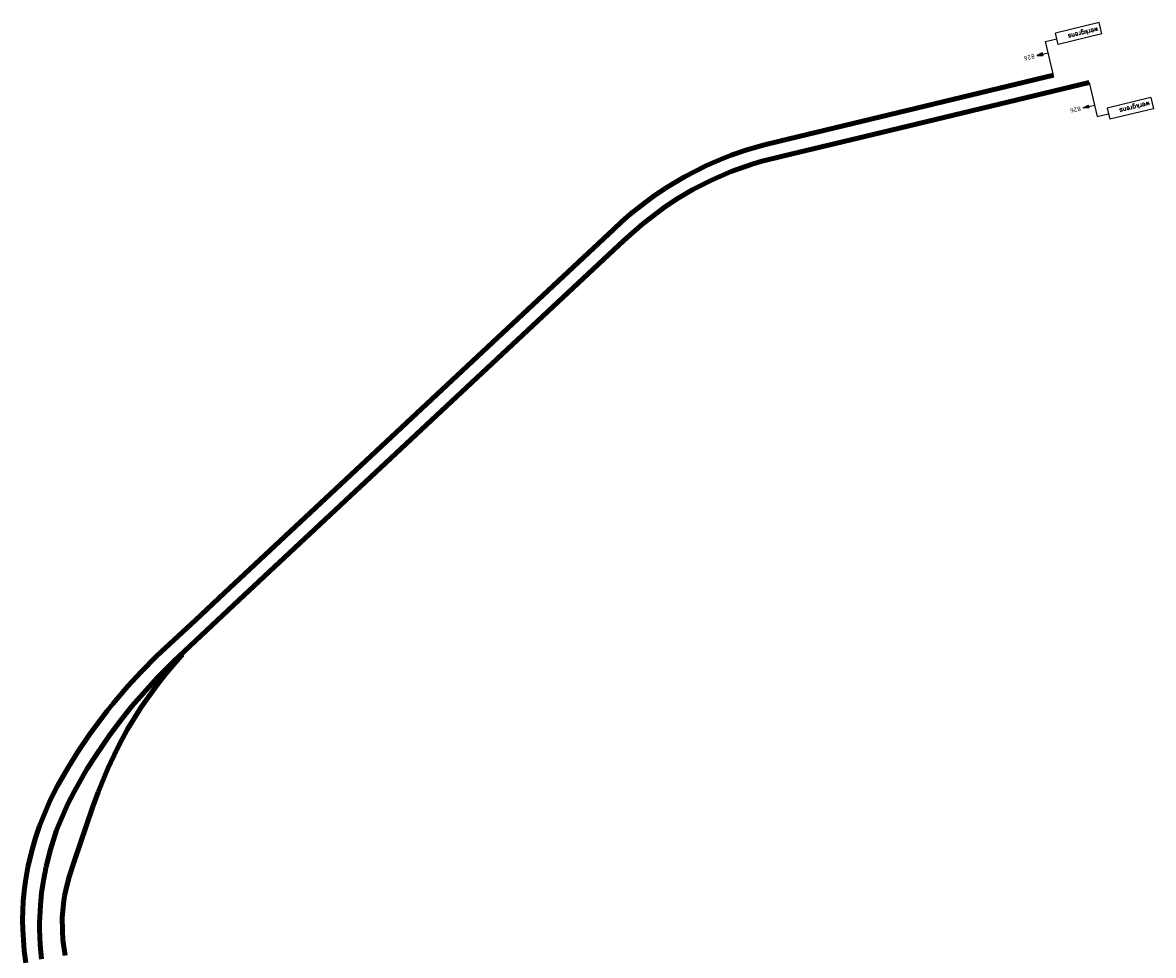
# Model space of a CAD drawing. Header units: millimetres. Extents: x 96940 to 101272, y 432237 to 434659.
# Tile 391 of 398: x 98551 to 98795, y 433844 to 434045. Entities that reach past the tile are written whole.
import ezdxf
from ezdxf.enums import TextEntityAlignment as Align

# ---------------------------------------------------------------- set-up
doc = ezdxf.new("R2010")
doc.units = ezdxf.units.MM
for name, color, linetype in [('R_BN_T_N_Constructiecode_826', 94, 'Continuous'), ('R_BN_T_N_Constructiecode_827', 8, 'Continuous'), ('R_BN_T_N_Constructiecode_828', 11, 'Continuous'), ('R_BN_T_N_Constructiecodes', 7, 'Continuous')]:
    doc.layers.add(name, color=color, linetype=linetype)
doc.styles.add('ISO', font='iso.shx')
doc.styles.get("Standard").update_dxf_attribs({"font": 'romans.shx'})

# ---------------------------------------------------------------- blocks, each defined once
blk = doc.blocks.new('WG_LINKS_BVN')
blk.add_hatch(color=1).paths.add_polyline_path([(1.25, 5.31), (1.25, 5), (1.25, 4.69), (2.5, 5)])
blk.add_hatch(color=1).paths.add_polyline_path([(1.25, 5.31), (1.25, 5), (1.25, 4.69), (2.5, 5)])
blk.add_hatch(color=1).paths.add_polyline_path([(1.25, 5.31), (1.25, 5), (1.25, 4.69), (2.5, 5)])
blk.add_hatch(color=1).paths.add_polyline_path([(1.25, 5.31), (1.25, 5), (1.25, 4.69), (2.5, 5)])
for p, q in [((-12.17, 8.75), (-2.5, 8.75)), ((-12.17, 6.25), (-12.17, 8.75)), ((-2.5, 6.25), (-2.5, 8.75)), ((0, 7.5), (-2.5, 7.5)), ((0, 7.5), (-2.5, 7.5)), ((0, 7.5), (-2.5, 7.5)), ((0, 7.5), (-2.5, 7.5)), ((0, 0), (0, 7.5)), ((0, 0), (0, 7.5)), ((0, 0), (0, 7.5)), ((0, 0), (0, 7.5)), ((-12.17, 6.25), (-2.5, 6.25)), ((1.25, 5), (0, 5)), ((1.25, 5), (0, 5)), ((1.25, 5), (0, 5)), ((1.25, 5), (0, 5)), ((1.25, 5.31), (1.25, 5)), ((1.25, 5.31), (1.25, 5)), ((1.25, 5.31), (1.25, 5)), ((1.25, 5.31), (1.25, 5)), ((1.25, 5.31), (2.5, 5)), ((1.25, 5.31), (2.5, 5)), ((1.25, 5.31), (2.5, 5)), ((1.25, 5.31), (2.5, 5)), ((2.5, 5), (1.25, 4.69)), ((2.5, 5), (1.25, 4.69)), ((2.5, 5), (1.25, 4.69)), ((2.5, 5), (1.25, 4.69)), ((1.25, 5), (1.25, 4.69)), ((1.25, 5), (1.25, 4.69)), ((1.25, 5), (1.25, 4.69)), ((1.25, 5), (1.25, 4.69))]:
    blk.add_line(p, q)
at = {"color": 1}
blk.add_text('werkgrens', height=1, dxfattribs=at).set_placement((-11.67, 7.5), align=Align.MIDDLE_LEFT)
at = {"style": 'ISO'}
blk.add_attdef('CONSTR.CODE', text='', height=1, dxfattribs=at).set_placement((3, 5), align=Align.MIDDLE_LEFT)
blk = doc.blocks.new('WG_LINKS_OND')
blk.add_hatch(color=1).paths.add_polyline_path([(1.25, -8.43), (1.25, -8.12), (1.25, -7.81), (2.5, -8.12)])
blk.add_hatch(color=1).paths.add_polyline_path([(1.25, -8.43), (1.25, -8.12), (1.25, -7.81), (2.5, -8.12)])
blk.add_hatch(color=1).paths.add_polyline_path([(1.25, -8.43), (1.25, -8.12), (1.25, -7.81), (2.5, -8.12)])
blk.add_hatch(color=1).paths.add_polyline_path([(1.25, -8.43), (1.25, -8.12), (1.25, -7.81), (2.5, -8.12)])
for p, q in [((0, -3.12), (0, -10.62)), ((0, -3.12), (0, -10.62)), ((0, -3.12), (0, -10.62)), ((0, -3.12), (0, -10.62)), ((-12.17, -9.37), (-2.5, -9.37)), ((-12.17, -9.37), (-12.17, -11.87)), ((-2.5, -9.37), (-2.5, -11.87)), ((1.25, -8.12), (0, -8.12)), ((1.25, -8.12), (0, -8.12)), ((1.25, -8.12), (0, -8.12)), ((1.25, -8.12), (0, -8.12)), ((2.5, -8.12), (1.25, -7.81)), ((2.5, -8.12), (1.25, -7.81)), ((2.5, -8.12), (1.25, -7.81)), ((2.5, -8.12), (1.25, -7.81)), ((1.25, -8.12), (1.25, -7.81)), ((1.25, -8.12), (1.25, -7.81)), ((1.25, -8.12), (1.25, -7.81)), ((1.25, -8.12), (1.25, -7.81)), ((1.25, -8.43), (1.25, -8.12)), ((1.25, -8.43), (1.25, -8.12)), ((1.25, -8.43), (1.25, -8.12)), ((1.25, -8.43), (1.25, -8.12)), ((1.25, -8.43), (2.5, -8.12)), ((1.25, -8.43), (2.5, -8.12)), ((1.25, -8.43), (2.5, -8.12)), ((1.25, -8.43), (2.5, -8.12)), ((-12.17, -11.87), (-2.5, -11.87)), ((0, -10.62), (-2.5, -10.62)), ((0, -10.62), (-2.5, -10.62)), ((0, -10.62), (-2.5, -10.62)), ((0, -10.62), (-2.5, -10.62))]:
    blk.add_line(p, q)
at = {"color": 1}
blk.add_text('werkgrens', height=1, dxfattribs=at).set_placement((-11.67, -10.46), align=Align.MIDDLE_LEFT)
at = {"style": 'ISO'}
blk.add_attdef('CONSTR.CODE', text='', height=1, dxfattribs=at).set_placement((3, -8.12), align=Align.MIDDLE_LEFT)

msp = doc.modelspace()

# ---------------------------------------------------------------- linework, layer by layer
at = {"layer": 'R_BN_T_N_Constructiecode_826', "lineweight": 140}
for p, q in [((98713.96173, 434019.96355), (98773.07669, 434034.14219)), ((98735.93862, 434021.84108), (98780.70269, 434032.57768)), ((98714.58921, 434016.72046), (98735.93862, 434021.84108)), ((98703.52311, 434016.90086), (98706.93084, 434018.07559)), ((98706.93084, 434018.07559), (98710.7196, 434019.16718)), ((98710.7196, 434019.16718), (98713.96173, 434019.96355)), ((98698.26194, 434014.70459), (98701.26898, 434016.0186)), ((98701.26898, 434016.0186), (98703.52311, 434016.90086)), ((98708.27012, 434015.03641), (98709.91229, 434015.52652)), ((98709.91229, 434015.52652), (98714.58921, 434016.72046)), ((98693.46661, 434012.26226), (98698.26194, 434014.70459)), ((98699.2836, 434011.53828), (98703.55717, 434013.38001)), ((98703.55717, 434013.38001), (98708.27012, 434015.03641)), ((98689.3623, 434009.79952), (98693.46661, 434012.26226)), ((98695.28924, 434009.49824), (98699.2836, 434011.53828)), ((98686.74785, 434008.03141), (98689.3623, 434009.79952)), ((98691.76558, 434007.4172), (98695.28924, 434009.49824)), ((98681.77953, 434004.18307), (98684.89862, 434006.67801)), ((98684.56784, 434002.21097), (98689.11958, 434005.66318)), ((98684.89862, 434006.67801), (98686.74785, 434008.03141)), ((98689.11958, 434005.66318), (98691.76558, 434007.4172)), ((98679.91171, 434002.54901), (98681.77953, 434004.18307)), ((98594.30075, 433922.60829), (98678.21795, 434000.98728)), ((98678.21795, 434000.98728), (98679.91171, 434002.54901)), ((98682.24939, 434000.21218), (98684.56784, 434002.21097)), ((98597.41802, 433921.00434), (98680.40999, 433998.51912)), ((98680.40999, 433998.51912), (98682.24939, 434000.21218)), ((98583.41056, 433907.90899), (98597.41802, 433921.00434)), ((98588.02102, 433916.74301), (98594.30075, 433922.60829)), ((98579.75278, 433909.00813), (98588.02102, 433916.74301)), ((98576.26384, 433905.52029), (98579.75278, 433909.00813)), ((98581.59371, 433905.07288), (98585.05747, 433909.08342)), ((98585.05747, 433909.08342), (98585.30081, 433909.34788)), ((98579.83009, 433904.32552), (98583.41056, 433907.90899)), ((98573.48437, 433902.51454), (98576.26384, 433905.52029)), ((98574.35837, 433898.17624), (98579.83009, 433904.32552)), ((98579.79076, 433902.78183), (98581.59371, 433905.07288)), ((98570.28842, 433898.7745), (98573.48437, 433902.51454)), ((98576.36372, 433897.95758), (98579.79076, 433902.78183)), ((98568.99294, 433897.16173), (98570.28842, 433898.7745)), ((98565.20397, 433892.07436), (98568.99294, 433897.16173)), ((98571.72414, 433894.87159), (98574.35837, 433898.17624)), ((98573.42829, 433893.20995), (98576.36372, 433897.95758)), ((98569.41574, 433891.75658), (98571.72414, 433894.87159)), ((98562.55499, 433888.13446), (98565.20397, 433892.07436)), ((98566.54929, 433887.55576), (98569.41574, 433891.75658)), ((98571.13016, 433888.9621), (98572.26135, 433891.05517)), ((98572.26135, 433891.05517), (98573.42829, 433893.20995)), ((98569.1218, 433884.72965), (98571.13016, 433888.9621)), ((98560.59395, 433884.97225), (98562.55499, 433888.13446)), ((98564.63597, 433884.61271), (98566.54929, 433887.55576)), ((98558.33141, 433881.01234), (98560.59395, 433884.97225)), ((98561.95792, 433879.85581), (98564.63597, 433884.61271)), ((98567.04516, 433879.62559), (98569.1218, 433884.72965)), ((98556.81686, 433878.09344), (98558.33141, 433881.01234)), ((98560.543, 433877.13445), (98561.95792, 433879.85581)), ((98565.87525, 433876.32326), (98567.04516, 433879.62559)), ((98554.38894, 433872.3594), (98556.81686, 433878.09344)), ((98558.1168, 433871.45203), (98560.543, 433877.13445)), ((98563.25778, 433868.74575), (98565.87525, 433876.32326)), ((98553.5305, 433869.8226), (98554.38894, 433872.3594)), ((98552.75528, 433866.98635), (98553.5305, 433869.8226)), ((98556.75653, 433867.28429), (98558.1168, 433871.45203)), ((98551.18852, 433858.85589), (98551.40228, 433860.48465)), ((98555.24888, 433860.59855), (98554.86922, 433857.9494)), ((98559.8301, 433857.26974), (98560.36082, 433859.77882)), ((98560.36082, 433859.77882), (98560.79558, 433861.37907)), ((98550.93447, 433856.17073), (98551.18852, 433858.85589)), ((98554.86922, 433857.9494), (98554.6068, 433855.26907)), ((98559.57843, 433855.57362), (98559.8301, 433857.26974)), ((98550.78004, 433852.07524), (98550.93447, 433856.17073)), ((98554.6068, 433855.26907), (98554.44211, 433851.51252)), ((98559.33758, 433852.54758), (98559.57843, 433855.57362)), ((98550.80408, 433850.15171), (98550.78004, 433852.07524)), ((98559.34465, 433849.84189), (98559.33758, 433852.54758)), ((98551.12416, 433845.44303), (98550.80408, 433850.15171)), ((98554.44211, 433851.51252), (98554.44011, 433850.1994)), ((98554.44011, 433850.1994), (98554.5743, 433846.71408)), ((98559.48659, 433847.82311), (98559.34465, 433849.84189)), ((98559.90581, 433844.86507), (98559.48659, 433847.82311)), ((98551.46279, 433842.83517), (98551.12416, 433845.44303)), ((98554.5743, 433846.71408), (98554.86047, 433843.65205))]:
    msp.add_line(p, q, dxfattribs=at)
at = {"layer": 'R_BN_T_N_Constructiecode_827', "lineweight": 140}
for p, q in [((98560.79558, 433861.37907), (98561.86303, 433864.70338)), ((98551.91493, 433863.4799), (98551.40228, 433860.48465)), ((98555.83953, 433863.65934), (98555.24888, 433860.59855)), ((98559.9787, 433844.4712), (98559.90581, 433844.86507))]:
    msp.add_line(p, q, dxfattribs=at)
at = {"layer": 'R_BN_T_N_Constructiecode_828', "lineweight": 140}
for p, q in [((98551.91493, 433863.4799), (98552.75528, 433866.98635)), ((98555.83953, 433863.65934), (98556.75653, 433867.28429)), ((98561.86303, 433864.70338), (98563.25779, 433868.74578))]:
    msp.add_line(p, q, dxfattribs=at)

# ---------------------------------------------------------------- block references
at = {"layer": 'R_BN_T_N_Constructiecodes', "color": 0, "linetype": 'ByBlock'}
for name, p, rotation in [('WG_LINKS_OND', (98773.80492, 434031.10603), 193.4875641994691), ('WG_LINKS_BVN', (98780.70269, 434032.57768), 193.4875302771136)]:
    msp.add_blockref(name, p, dxfattribs=dict(at, rotation=rotation)).add_auto_attribs({'CONSTR.CODE': '826'})

doc.saveas('drawing.dxf')
